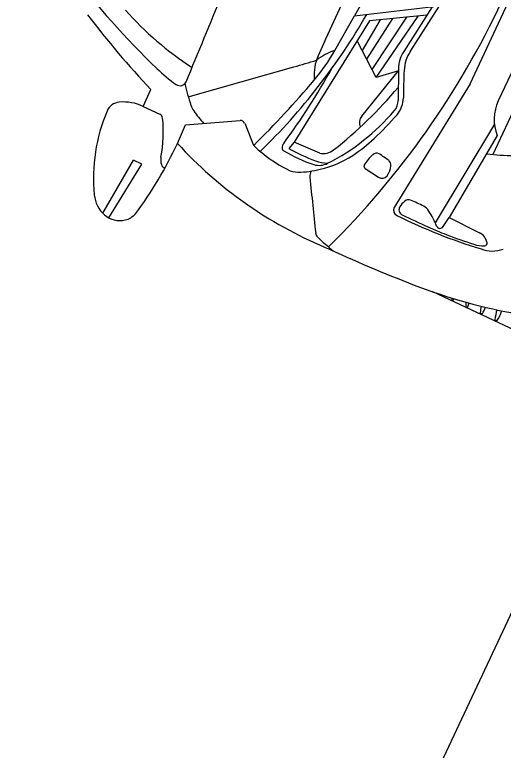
# Model space of a CAD drawing. Extents: x 14104283 to 14128447, y 8633203 to 8671666.
# Drawn here: x 14118383.12 to 14118395.61, y 8668228.48 to 8668247.27 of the extents above; entities that cross this region are included whole.
import ezdxf

# ---------------------------------------------------------------- set-up
doc = ezdxf.new("R2010")
doc.units = 0
for name, color, linetype in [('Cell', 7, 'Continuous'), ('Default', 7, 'Continuous'), ('Terrain', 7, 'Continuous')]:
    doc.layers.add(name, color=color, linetype=linetype)

msp = doc.modelspace()

# ---------------------------------------------------------------- linework, layer by layer
at = {"layer": 'Cell'}
for p, q in [((14118394.763, 8668245.503), (14118400.494, 8668257.735)), ((14118399.918, 8668254.533), (14118395.485, 8668245.071)), ((14118393.778, 8668250.726), (14118391.808, 8668247.245)), ((14118393.794, 8668247.477), (14118393.066, 8668246.331)), ((14118393.238, 8668246.341), (14118393.979, 8668247.499)), ((14118392.461, 8668247.141), (14118392.004, 8668246.356)), ((14118392.779, 8668247.172), (14118392.117, 8668246.136)), ((14118393.136, 8668247.207), (14118392.252, 8668245.876)), ((14118392.36, 8668245.668), (14118393.433, 8668247.236)), ((14118392.361, 8668245.666), (14118391.873, 8668246.608)), ((14118387.559, 8668245.17), (14118390.258, 8668245.938)), ((14118392.93, 8668245.891), (14118392.926, 8668245.084)), ((14118394.763, 8668245.503), (14118392.818, 8668242.345)), ((14118386.402, 8668244.931), (14118386.604, 8668245.361)), ((14118386.402, 8668244.931), (14118386.83, 8668244.73)), ((14118389, 8668244.499), (14118389.219, 8668243.954)), ((14118395.387, 8668244.474), (14118393.869, 8668241.959)), ((14118390.918, 8668243.734), (14118390.264, 8668244.02)), ((14118385.371, 8668242.202), (14118386.155, 8668243.558)), ((14118386.37, 8668243.457), (14118386.155, 8668243.558)), ((14118385.53, 8668242.081), (14118386.37, 8668243.457)), ((14118392.078, 8668243.346), (14118392.421, 8668243.121)), ((14118394.073, 8668241.859), (14118394.229, 8668242.093)), ((14118396.786, 8668238.798), (14118393.815, 8668240.19)), ((14118394.3, 8668239.989), (14118394.329, 8668239.976)), ((14118394.341, 8668239.98), (14118394.341, 8668239.98)), ((14118394.662, 8668239.82), (14118394.698, 8668239.804)), ((14118395.03, 8668239.647), (14118395.066, 8668239.631)), ((14118395.402, 8668239.469), (14118395.437, 8668239.452))]:
    msp.add_line(p, q, dxfattribs=at)
for points in [[(14118391.123, 8668246.763), (14118394.124, 8668253.261), (14118397.196, 8668259.726)], [(14118402.25, 8668258.441), (14118398.798, 8668251.071), (14118395.345, 8668243.701)], [(14118391.307, 8668246.361), (14118391.808, 8668247.245), (14118393.979, 8668247.499)], [(14118393.654, 8668247.258), (14118392.188, 8668247.114), (14118390.264, 8668244.02), (14118390.125, 8668243.857)], [(14118391.993, 8668244.68), (14118392.93, 8668245.842), (14118392.361, 8668245.666)], [(14118387.281, 8668243.984), (14118387.487, 8668244.458), (14118388.881, 8668244.572)], [(14118395.46, 8668244.185), (14118394.229, 8668242.093), (14118395.003, 8668241.703)]]:
    msp.add_lwpolyline(points, dxfattribs=at)
for centre, radius, start, end in [((14118402.282, 8668261.991), 22.362, 217.4915, 226.0186), ((14118110.276, 8668361.039), 300.317, 337.38613, 337.84788), ((14118375.807, 8668256.876), 21.83, 314.6271, 334.9105), ((14118392.427, 8668253.211), 8.711, 221.9587, 236.7775), ((14118378.379, 8668255.16), 15.84, 314.0733, 330.1726), ((14118403.068, 8668260.975), 22.691, 217.1496, 223.4824), ((14118407.76, 8668239.08), 18.326, 155.2118, 157.3403), ((14118386.998, 8668248.799), 4.951, 319.7118, 330.4909), ((14118391.846, 8668244.777), 1.673, 108.801, 127.0807), ((14118394.043, 8668245.804), 0.967, 146.3328, 177.3987), ((14118393.804, 8668245.862), 0.874, 147.5701, 178.0873), ((14118384.366, 8668266.642), 21.526, 285.8863, 287.4966), ((14118391.653, 8668245.804), 0.871, 157.3403, 176.0241), ((14118389.823, 8668249.08), 4.42, 226.0186, 234.3632), ((14118375.196, 8668254.854), 18.364, 323.7051, 330.7973), ((14118394.387, 8668245.614), 3.612, 176.0241, 180.255), ((14118411.17, 8668245.026), 18.112, 177.3987, 179.6103), ((14118370.989, 8668262.378), 25.943, 314.6805, 319.6991), ((14118387.347, 8668245.627), 0.17, 234.3632, 337.3861), ((14118392.759, 8668246.658), 5.409, 192.2307, 198.3294), ((14118384.194, 8668252.796), 11.434, 308.256, 319.803), ((14118385.826, 8668244.665), 0.375, 94.9685, 156.9639), ((14118385.897, 8668243.851), 1.192, 64.8976, 94.9685), ((14118392.517, 8668245.086), 0.408, 319.635, 359.6812), ((14118392.348, 8668245.167), 0.71, 320.3707, 358.5977), ((14118396.492, 8668244.599), 1.112, 154.8976, 201.851), ((14118388.13, 8668245.125), 0.532, 198.3294, 215.3635), ((14118389.502, 8668243.102), 4.369, 156.9639, 185.6795), ((14118386.778, 8668244.618), 0.124, 6.0839, 64.8976), ((14118390.176, 8668246.577), 3.041, 215.3635, 223.1656), ((14118388.638, 8668248.383), 5.499, 296.846, 319.635), ((14118392.191, 8668244.52), 0.255, 141.1169, 206.1832), ((14118387.024, 8668249.817), 7.779, 312.819, 319.0047), ((14118383.524, 8668244.271), 3.396, 349.1713, 6.0839), ((14118388.891, 8668244.455), 0.117, 21.9564, 94.6526), ((14118388.858, 8668247.866), 5.101, 304.7212, 312.6023), ((14118377.993, 8668248.304), 10.243, 323.2977, 335.0574), ((14118395.19, 8668251.222), 10.72, 222.4622, 247.2441), ((14118389.328, 8668243.998), 0.117, 201.9564, 227.042), ((14118391.812, 8668246.665), 3.762, 227.042, 242.9612), ((14118390.11, 8668243.879), 0.154, 137.0848, 184.7424), ((14118390.049, 8668243.874), 0.0929, 184.7424, 239.7793), ((14118392.199, 8668247.565), 4.364, 239.7793, 250.8067), ((14118392.349, 8668247.792), 4.52, 240.5219, 250.0703), ((14118391.005, 8668244.159), 0.434, 258.5368, 308.256), ((14118392.373, 8668243.589), 0.147, 62.5957, 132.9458), ((14118330.439, 8668155.565), 107.775, 54.71775, 54.88049), ((14118395.8, 8668248.236), 4.558, 262.2653, 279.8359), ((14118387.245, 8668243.559), 0.393, 169.1713, 196.9982), ((14118391.193, 8668244.602), 1.127, 250.0703, 266.3968), ((14118390.225, 8668246.162), 2.926, 283.9913, 301.7216), ((14118393.13, 8668242.775), 1.259, 132.9458, 148.3054), ((14118392.584, 8668243.429), 0.156, 355.0928, 47.0026), ((14118386.994, 8668243.483), 0.13, 196.9982, 255.8107), ((14118390.9, 8668243.915), 0.491, 253.9603, 296.846), ((14118392.117, 8668243.401), 0.0675, 148.3054, 238.2229), ((14118392.244, 8668243.458), 0.497, 322.9072, 355.0928), ((14118390.36, 8668243.82), 0.569, 242.9612, 270.1428), ((14118390.356, 8668245.639), 2.387, 270.1428, 283.9913), ((14118390.903, 8668243.146), 0.239, 146.6131, 185.8961), ((14118392.511, 8668243.257), 0.163, 236.6618, 322.9072), ((14119182.726, 8668324.918), 796.272, 185.896084, 185.999511), ((14118385.934, 8668242.748), 0.784, 185.6795, 228.7696), ((14118393.457, 8668242.069), 0.572, 129.1937, 150.0191), ((14118393.186, 8668242.402), 0.143, 67.6089, 129.1937), ((14118391.562, 8668238.459), 4.408, 62.7654, 67.6089), ((14118392.958, 8668242.282), 0.153, 155.8413, 243.5708), ((14118393.074, 8668242.29), 0.129, 150.0191, 196.9404), ((14118393.095, 8668242.297), 0.152, 196.9404, 244.144), ((14118393.425, 8668242.08), 0.335, 31.6555, 62.7654), ((14118391.338, 8668240.793), 2.787, 22.7628, 31.6555), ((14118385.805, 8668242.6), 0.588, 228.7696, 283.8922), ((14118385.819, 8668242.542), 0.528, 283.8922, 317.0169), ((14118399.126, 8668254.691), 14.011, 243.5708, 253.0579), ((14118405.345, 8668267.574), 28.241, 244.144, 245.6186), ((14118397.142, 8668249.475), 8.369, 245.6186, 249.0788), ((14118393.994, 8668241.907), 0.0928, 202.7628, 328.8532), ((14118390.968, 8668241.708), 0.154, 185.9995, 225.6874), ((14118399.539, 8668255.746), 15.084, 249.0788, 251.9249), ((14118394.838, 8668241.376), 0.366, 11.1497, 63.2699), ((14118394.931, 8668245.768), 5.828, 225.6874, 231.1294), ((14118408.041, 8668278.298), 40.683, 245.3039, 248.807), ((14118395.094, 8668242.125), 0.756, 251.9249, 273.3818), ((14118395.332, 8668242.017), 0.784, 248.3728, 290.952), ((14118395.135, 8668241.435), 0.0638, 273.3818, 11.1497), ((14118398.369, 8668253.373), 13.948, 248.8363, 260.37), ((14118395.492, 8668240.081), 1.201, 182.1851, 183.9249), ((14118394.304, 8668239.999), 0.0109, 182.4243, 249.5951), ((14118394.333, 8668239.985), 0.00943, 245.8702, 327.0238), ((14118388.504, 8668241.439), 6.017, 345.9619, 346.3282), ((14118395.848, 8668239.887), 1.195, 177.9538, 182.8129), ((14118394.662, 8668239.828), 0.00792, 176.0515, 265.2261), ((14118394.701, 8668239.812), 0.00943, 245.8702, 327.0238), ((14118332.572, 8668258.737), 64.957, 343.0573, 343.14855), ((14118396.125, 8668239.579), 1.104, 167.0663, 176.0515), ((14118394.352, 8668240.105), 0.865, 327.0238, 339.2932), ((14118395.031, 8668239.655), 0.00792, 176.0515, 265.2261), ((14118395.07, 8668239.639), 0.00943, 245.8702, 327.0238), ((14118396.493, 8668239.358), 1.104, 160.1139, 173.7622), ((14118394.742, 8668239.954), 0.865, 324.7345, 341.042), ((14118391.535, 8668241.056), 4.256, 341.042, 341.5484), ((14118395.403, 8668239.477), 0.00792, 173.7622, 262.9368), ((14118395.441, 8668239.46), 0.00943, 243.5809, 324.7345)]:
    msp.add_arc(centre, radius, start, end, dxfattribs=at)
at = {"layer": 'Default'}
msp.add_lwpolyline([(14118393.568, 8668227.201), (14118413.981, 8668270.654), (14118416.969, 8668269.177), (14118396.556, 8668225.723)], close=True, dxfattribs=at)
at = {"layer": 'Terrain'}
msp.add_line((14118382.749, 8668204.17), (14118455.182, 8668358.358), dxfattribs=at)

doc.saveas('drawing.dxf')
